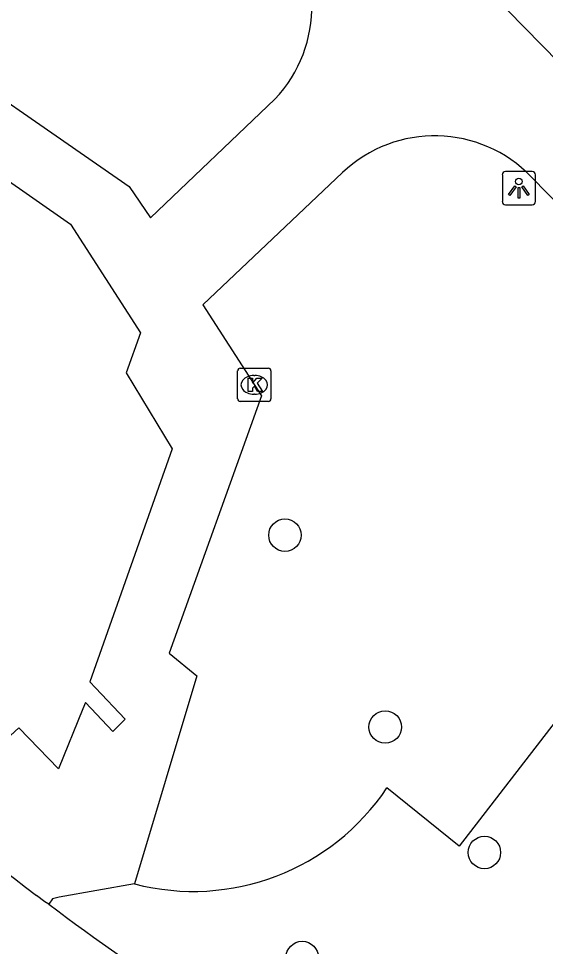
# Model space of a CAD drawing. Extents: x 161402 to 161933, y 381650 to 382313.
# Drawn here: x 161726.69 to 161742.56, y 382124.24 to 382152.18 of the extents above; entities that cross this region are included whole.
import ezdxf

# ---------------------------------------------------------------- set-up
doc = ezdxf.new("R2010")
doc.units = 0
for name, color, linetype in [('IMGEO_Boom', 7, 'Continuous'), ('IMGEO_Groenvoorziening', 7, 'Continuous'), ('IMGEO_Kolk', 7, 'Continuous'), ('IMGEO_Lichtpunt', 7, 'Continuous'), ('IMGEO_Pand', 7, 'Continuous'), ('IMGEO_Parkeervlak_open', 7, 'Continuous'), ('IMGEO_Rijbaan_lokaal_gesloten', 7, 'Continuous'), ('IMGEO_Voetpad_open', 7, 'Continuous')]:
    doc.layers.add(name, color=color, linetype=linetype)

msp = doc.modelspace()

# ---------------------------------------------------------------- linework, layer by layer
at = {"layer": 'IMGEO_Boom'}
for centre in [(161734.713, 382136.628), (161737.732, 382130.851), (161740.719, 382127.074), (161735.232, 382123.91)]:
    msp.add_circle(centre, 0.489, dxfattribs=at)
at = {"layer": 'IMGEO_Groenvoorziening'}
msp.add_lwpolyline([(161747.742, 382135.994), (161746.632, 382136.848), (161743.016, 382131.225), (161739.959, 382127.26), (161737.784, 382129.023)], dxfattribs=at)
msp.add_arc((161731.955, 382132.907), 7.005, 255.3818, 326.3258, dxfattribs=at)
at = {"layer": 'IMGEO_Kolk'}
for p, q in [((161733.289, 382140.729), (161733.289, 382141.581)), ((161733.364, 382141.655), (161734.216, 382141.655)), ((161734.29, 382141.581), (161734.29, 382140.729)), ((161733.777, 382141.435), (161733.802, 382141.435)), ((161734.216, 382140.655), (161733.364, 382140.655)), ((161733.8, 382140.875), (161733.775, 382140.875))]:
    msp.add_line(p, q, dxfattribs=at)
for points in [[(161733.289, 382140.729), (161733.289, 382141.581)], [(161733.364, 382141.655), (161734.216, 382141.655)], [(161734.29, 382141.581), (161734.29, 382140.729)], [(161733.61, 382141.355), (161733.733, 382141.355), (161733.733, 382141.204), (161733.863, 382141.355), (161734.027, 382141.355), (161733.881, 382141.204), (161734.034, 382140.955), (161733.882, 382140.955), (161733.797, 382141.119), (161733.733, 382141.052), (161733.733, 382140.955), (161733.61, 382140.955), (161733.61, 382141.355)], [(161734.216, 382140.655), (161733.364, 382140.655)]]:
    msp.add_lwpolyline(points, dxfattribs=at)
for centre, start, end in [((161733.366, 382141.579), 91.552, 178.448), ((161733.366, 382141.579), 91.552, 178.448), ((161734.214, 382141.579), 1.552, 88.448), ((161734.214, 382141.579), 1.552, 88.448), ((161733.366, 382140.731), 181.552, 268.448), ((161733.366, 382140.731), 181.552, 268.448), ((161734.214, 382140.731), 271.552, 358.448), ((161734.214, 382140.731), 271.552, 358.448)]:
    msp.add_arc(centre, 0.0765, start, end, dxfattribs=at)
for centre, major_axis, ratio, start_param, end_param in [((161733.776, 382141.155), (-0.387, 0.002), 0.722429, 4.712389, 7.853982), ((161733.801, 382141.155), (-0.39, 0.002), 0.717154, 1.570796, 4.712389)]:
    msp.add_ellipse(centre, major_axis=major_axis, ratio=ratio, start_param=start_param, end_param=end_param, dxfattribs=at)
at = {"layer": 'IMGEO_Lichtpunt'}
for p, q in [((161741.259, 382147.48), (161741.259, 382146.673)), ((161741.259, 382147.48), (161741.259, 382146.673)), ((161742.161, 382147.575), (161741.353, 382147.575)), ((161742.161, 382147.575), (161741.353, 382147.575)), ((161742.255, 382146.673), (161742.255, 382147.48)), ((161742.255, 382146.673), (161742.255, 382147.48)), ((161741.353, 382146.579), (161742.161, 382146.579)), ((161741.353, 382146.579), (161742.161, 382146.579))]:
    msp.add_line(p, q, dxfattribs=at)
for points in [[(161741.633, 382147.144), (161741.672, 382147.116), (161741.484, 382146.854), (161741.446, 382146.881), (161741.633, 382147.144)], [(161741.735, 382147.096), (161741.782, 382147.096), (161741.782, 382146.774), (161741.735, 382146.774), (161741.735, 382147.096)], [(161741.845, 382147.116), (161741.883, 382147.143), (161742.07, 382146.881), (161742.031, 382146.853), (161741.845, 382147.116)]]:
    msp.add_lwpolyline(points, dxfattribs=at)
msp.add_circle((161741.758, 382147.278), 0.0994, dxfattribs=at)
for centre, start, end in [((161741.353, 382147.48), 90, 180), ((161741.353, 382147.48), 90, 180), ((161742.161, 382147.48), 0, 90), ((161742.161, 382147.48), 0, 90), ((161741.353, 382146.673), 180, 270), ((161741.353, 382146.673), 180, 270), ((161742.161, 382146.673), 270, 0), ((161742.161, 382146.673), 270, 360)]:
    msp.add_arc(centre, 0.0946, start, end, dxfattribs=at)
at = {"layer": 'IMGEO_Pand'}
for points in [[(161725.047, 382148.234), (161728.255, 382145.991), (161730.367, 382142.719), (161729.93, 382141.52), (161731.318, 382139.228)], [(161731.318, 382139.228), (161728.836, 382132.211), (161729.011, 382132.027), (161729.906, 382131.087), (161729.535, 382130.718), (161728.707, 382131.591), (161728.628, 382131.396), (161727.895, 382129.589), (161726.703, 382130.828), (161725.8, 382129.999)]]:
    msp.add_lwpolyline(points, dxfattribs=at)
at = {"layer": 'IMGEO_Parkeervlak_open'}
msp.add_arc((161766.516, 382177.037), 64.567, 232.93817, 242.40962, dxfattribs=at)
at = {"layer": 'IMGEO_Rijbaan_lokaal_gesloten'}
msp.add_arc((161775.771, 382191.168), 89.453, 225.08774, 240.86063, dxfattribs=at)
at = {"layer": 'IMGEO_Voetpad_open'}
for points in [[(161730.041, 382164.042), (161750.723, 382142.947)], [(161710.232, 382147.786), (161723.154, 382151.883), (161730.025, 382147.128), (161730.669, 382146.181), (161734.412, 382149.757)], [(161736.443, 382147.544), (161732.245, 382143.559), (161734.003, 382140.825), (161731.231, 382133.08), (161732.057, 382132.391), (161730.187, 382126.129)], [(161750.169, 382139.212), (161742.138, 382147.408)], [(161730.187, 382126.129), (161727.918, 382125.726), (161727.71, 382125.674), (161727.603, 382125.513)], [(161727.603, 382125.513), (161727.478, 382125.589), (161727.234, 382125.774)]]:
    msp.add_lwpolyline(points, dxfattribs=at)
for centre, radius, start, end in [((161731.487, 382152.532), 4.032, 316.5034, 46.079), ((161739.222, 382144.613), 4.039, 43.7854, 133.4786), ((161783.222, 382199.025), 92.197, 215.95658, 232.60795)]:
    msp.add_arc(centre, radius, start, end, dxfattribs=at)

doc.saveas('drawing.dxf')
